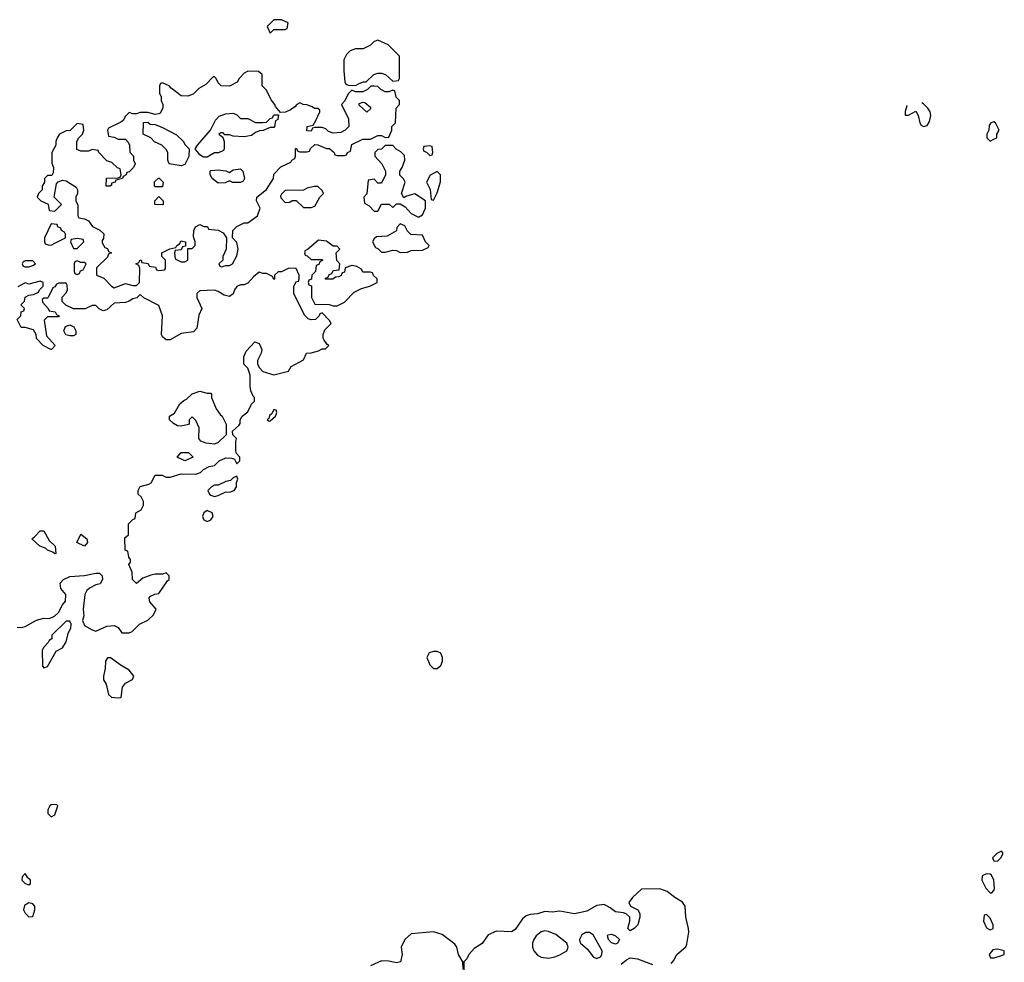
# Model space of a CAD drawing. Header units: inches. Extents: x 2701323 to 2964515, y 494916 to 722124.
# Tile 373 of 656: x 2815220 to 2820526, y 681068 to 686146. Entities that reach past the tile are written whole.
import ezdxf

# ---------------------------------------------------------------- set-up
doc = ezdxf.new("R2010")
doc.units = ezdxf.units.IN
doc.header["$MEASUREMENT"] = 0
doc.layers.add('C8618', color=7, linetype='Continuous')
doc.layers.add('C8628', color=7, linetype='Continuous')

msp = doc.modelspace()

# ---------------------------------------------------------------- linework, layer by layer
at = {"layer": 'C8618', "color": 2}
for points, elevation in [([(2816630, 686146), (2816590, 686146), (2816554, 686110), (2816570, 686074), (2816590, 686094), (2816650, 686094), (2816662, 686098), (2816666, 686130)], 2), ([(2817150, 686035.3), (2817130, 686028), (2817110, 686008), (2817071.1, 685988.9), (2817030, 685988.7), (2817001.4, 685978.6), (2816981.4, 685958.6), (2816966.8, 685930), (2816966, 685870), (2816972, 685812), (2816978, 685798), (2816992.7, 685792.7), (2817030, 685792), (2817050, 685802), (2817072, 685812), (2817088, 685812), (2817129.1, 685850.9), (2817150, 685858), (2817170, 685858), (2817191.6, 685851.6), (2817230, 685814), (2817262, 685818), (2817266, 685830), (2817266, 685950), (2817206, 686010)], 2), ([(2816450, 685868), (2816430, 685858), (2816402, 685830), (2816391.1, 685808.9), (2816350, 685788), (2816306, 685790), (2816290, 685806), (2816278, 685830), (2816270, 685838), (2816262, 685838), (2816223.6, 685796.4), (2816185.4, 685774.6), (2816155.3, 685744.7), (2816125.4, 685734.6), (2816090, 685735.3), (2816036.4, 685776.4), (2816026, 685790), (2815990, 685806), (2815978, 685802), (2815974, 685790), (2815974, 685750), (2815982, 685730), (2815982, 685710), (2815992, 685690), (2815992, 685670), (2815976.9, 685643.1), (2815970, 685638), (2815950, 685635.3), (2815910, 685646), (2815870, 685646), (2815850, 685638), (2815830, 685638), (2815810, 685646), (2815790, 685626), (2815776.9, 685603.1), (2815765.4, 685594.6), (2815698, 685562), (2815694, 685550), (2815698, 685518), (2815730, 685514), (2815750, 685502), (2815790, 685502), (2815805.4, 685485.4), (2815812, 685470), (2815812.7, 685432.7), (2815834, 685410), (2815834, 685390), (2815842, 685370), (2815834, 685350), (2815810, 685326), (2815798, 685322), (2815794, 685310), (2815778, 685302), (2815774, 685290), (2815738, 685282), (2815734, 685270), (2815714, 685266), (2815714, 685254), (2815708.4, 685248.4), (2815686, 685250), (2815687.3, 685292.7), (2815750, 685294), (2815762, 685298), (2815766, 685310), (2815762, 685342), (2815747.3, 685347.3), (2815716.4, 685376.4), (2815690, 685386), (2815646, 685430), (2815642, 685442), (2815610, 685446), (2815590, 685438), (2815550, 685438), (2815527.3, 685447.3), (2815528, 685490), (2815538, 685510), (2815558, 685530), (2815566, 685550), (2815562, 685582), (2815530, 685586), (2815491.6, 685548.4), (2815470, 685548), (2815434, 685530), (2815422, 685510), (2815414, 685490), (2815414, 685470), (2815394, 685430), (2815392.7, 685372.7), (2815402, 685350), (2815399.6, 685320.4), (2815392.7, 685307.3), (2815370, 685306), (2815354, 685290), (2815354, 685270), (2815342, 685250), (2815342, 685230), (2815322, 685210), (2815314, 685190), (2815334, 685170), (2815372.7, 685152.7), (2815378, 685118), (2815410, 685114), (2815446, 685150), (2815406, 685190), (2815418, 685262), (2815427.3, 685272.7), (2815450, 685282), (2815470, 685278), (2815523.6, 685243.6), (2815532, 685230), (2815532, 685210), (2815522, 685190), (2815522, 685170), (2815532.7, 685147.3), (2815534, 685090), (2815538, 685078), (2815570, 685074), (2815590, 685062), (2815611.6, 685031.6), (2815651.6, 685011.6), (2815672.7, 684992.7), (2815672, 684968), (2815663.6, 684956.4), (2815663.6, 684943.6), (2815678, 684918), (2815692.7, 684912.7), (2815698, 684898), (2815714, 684890), (2815698, 684882), (2815692.7, 684867.3), (2815634, 684810), (2815634, 684770), (2815672.7, 684752.7), (2815714, 684710), (2815730, 684702), (2815790, 684724.7), (2815830, 684714), (2815850, 684714), (2815866, 684730), (2815867.3, 684807.3), (2815862, 684822), (2815846, 684830), (2815862, 684838), (2815868.4, 684851.6), (2815874, 684850), (2815878, 684838), (2815912.7, 684832.7), (2815918, 684818), (2815952.7, 684812.7), (2815958, 684798), (2815970, 684794), (2816002, 684798), (2816006, 684810), (2816006, 684850), (2815986, 684870), (2815986, 684890), (2816028.4, 684911.6), (2816062, 684918), (2816066, 684930), (2816082, 684938), (2816090, 684954), (2816114, 684950), (2816114, 684926), (2816098, 684922), (2816090, 684906), (2816058, 684902), (2816054, 684890), (2816058, 684858), (2816090, 684842), (2816110, 684842), (2816126, 684850), (2816126, 684914), (2816150, 684914), (2816166, 684930), (2816166, 684950), (2816156.4, 684976.4), (2816158, 685010), (2816168, 685030), (2816190, 685042), (2816212.7, 685032.7), (2816231.3, 685031.3), (2816238, 685018), (2816290, 685012), (2816316.9, 684996.9), (2816334, 684970), (2816332, 684910), (2816314, 684870), (2816314, 684850), (2816294, 684830), (2816298, 684818), (2816310, 684814), (2816330, 684822), (2816350, 684822), (2816366, 684830), (2816390, 684874), (2816398, 684910), (2816390, 684946), (2816366, 684970), (2816368, 685010), (2816390, 685032), (2816428.9, 685051.1), (2816450, 685051.3), (2816502, 685090), (2816515.3, 685130), (2816495.3, 685170), (2816498, 685190), (2816550, 685232), (2816588, 685290), (2816590, 685314), (2816627.3, 685352.7), (2816682, 685378), (2816686, 685390), (2816702, 685398), (2816706, 685410), (2816706, 685450), (2816710, 685454), (2816718, 685438), (2816730, 685434), (2816770, 685434), (2816782, 685438), (2816787.3, 685452.7), (2816810, 685474), (2816827.3, 685472.7), (2816872.7, 685452.7), (2816890, 685452), (2816914, 685430), (2816918, 685418), (2816930, 685414), (2816970, 685414), (2816982, 685418), (2816986, 685430), (2817002, 685438), (2817010, 685474), (2817070, 685502), (2817110, 685502), (2817150, 685522), (2817170, 685522), (2817190, 685512), (2817210, 685514), (2817226, 685550), (2817226, 685570), (2817246, 685590), (2817248, 685670), (2817266, 685690), (2817266, 685710), (2817248.4, 685728.4), (2817242, 685762), (2817230, 685766), (2817210, 685758), (2817190, 685758), (2817166, 685770), (2817150, 685786), (2817130, 685788), (2817112.7, 685787.3), (2817094, 685770), (2817070, 685758), (2817030, 685758), (2817010, 685766), (2816990, 685746), (2816971.6, 685708.4), (2816954, 685690), (2816991.6, 685611.6), (2816994, 685570), (2816974, 685550), (2816950, 685538), (2816910, 685535.3), (2816884, 685544), (2816870, 685558), (2816850, 685566), (2816810, 685566), (2816798, 685562), (2816790, 685546), (2816767.3, 685547.3), (2816768.9, 685571.1), (2816802, 685578), (2816816.4, 685603.6), (2816838, 685650), (2816838, 685658), (2816827.3, 685667.3), (2816808.4, 685668.4), (2816796.4, 685676.4), (2816767.3, 685687.3), (2816748.4, 685688.4), (2816730, 685698), (2816714, 685690), (2816703.6, 685676.4), (2816679.6, 685660.4), (2816651.6, 685648.4), (2816626, 685646), (2816598, 685678), (2816595.3, 685690), (2816574.6, 685714.6), (2816550, 685766), (2816526, 685790), (2816526, 685850), (2816507.3, 685867.3)], 2), ([(2817090, 685648), (2817050, 685686), (2817050, 685694), (2817070, 685702), (2817079.6, 685699.6), (2817110, 685674), (2817110, 685666)], 2), ([(2816410, 685614), (2816450, 685614), (2816490, 685592), (2816530, 685592), (2816550, 685594), (2816570, 685614), (2816582, 685618), (2816590, 685634), (2816614, 685634), (2816611.6, 685608.4), (2816598, 685602), (2816594, 685570), (2816590, 685566), (2816570, 685566), (2816531.6, 685548.4), (2816512.7, 685547.3), (2816490, 685538), (2816470, 685522), (2816430, 685515.3), (2816370, 685518), (2816350, 685526), (2816326, 685526), (2816316.4, 685536.4), (2816303.6, 685536.4), (2816294, 685530), (2816314, 685514), (2816322, 685490), (2816322, 685450), (2816318, 685442), (2816291.6, 685428.4), (2816270, 685428), (2816230, 685406), (2816210, 685406), (2816190, 685418), (2816166, 685450), (2816178, 685470), (2816248.7, 685550), (2816274.6, 685605.4), (2816294.6, 685625.4), (2816330, 685638), (2816370, 685642), (2816390, 685634)], 2), ([(2816090, 685358), (2816026, 685370), (2816018, 685390), (2816018, 685430), (2816010, 685446), (2815986, 685470), (2815947.3, 685487.3), (2815926, 685510), (2815886, 685530), (2815887.3, 685592.7), (2815910, 685594), (2815923.6, 685583.6), (2815950, 685582), (2815990, 685564.7), (2816065.4, 685525.4), (2816102, 685490), (2816110, 685474), (2816134, 685450), (2816131.6, 685408.4), (2816110, 685366)], 2), ([(2817230, 685468), (2817190, 685468), (2817170, 685448), (2817150, 685446), (2817134, 685430), (2817134, 685410), (2817172, 685370), (2817192, 685330), (2817192, 685310), (2817170, 685266), (2817150, 685266), (2817130, 685286), (2817098, 685282), (2817091.6, 685208.4), (2817074, 685190), (2817078, 685158), (2817103.6, 685143.6), (2817130, 685114), (2817150, 685114), (2817170, 685152), (2817211.6, 685151.6), (2817230, 685134), (2817250, 685154), (2817270, 685154), (2817296.9, 685136.9), (2817330, 685102), (2817370, 685082), (2817390, 685094), (2817398, 685110), (2817406, 685130), (2817406, 685170), (2817350, 685208), (2817304.7, 685195.3), (2817290, 685186), (2817278, 685210), (2817298, 685270), (2817288.4, 685288.4), (2817268.7, 685308.7), (2817268, 685330), (2817282, 685350), (2817295.3, 685390), (2817294, 685414), (2817274.6, 685434.6), (2817248.9, 685448.9)], 2), ([(2817430, 685466), (2817398, 685462), (2817394, 685450), (2817398, 685438), (2817412.7, 685432.7), (2817430, 685414), (2817442, 685418), (2817446, 685430), (2817442, 685462)], 2), ([(2816410, 685268.7), (2816369, 685269), (2816350, 685278), (2816327.3, 685267.3), (2816290, 685266), (2816258, 685290), (2816246, 685310), (2816246, 685330), (2816250, 685334), (2816290, 685338), (2816331.6, 685331.6), (2816350, 685322), (2816370, 685338), (2816410, 685342), (2816422, 685330), (2816432, 685290), (2816423.6, 685276.4)], 2), ([(2817470, 685328), (2817431.6, 685308.4), (2817412, 685270), (2817431.6, 685231.6), (2817438, 685178), (2817450, 685174), (2817470, 685214), (2817488.4, 685271.6), (2817488, 685310)], 2), ([(2815950, 685246), (2815946, 685250), (2815947.3, 685272.7), (2815968.4, 685291.6), (2815971.6, 685291.6), (2815994, 685270), (2815990, 685246)], 2), ([(2816827.3, 685247.3), (2816807.3, 685247.3), (2816770, 685238), (2816750, 685228), (2816650, 685226), (2816630, 685206), (2816625.4, 685194.6), (2816626.4, 685186.4), (2816650, 685162), (2816676.4, 685163.6), (2816688, 685172), (2816710, 685172), (2816750, 685134), (2816790, 685134), (2816810, 685142), (2816838, 685190), (2816858, 685210), (2816850, 685226)], 2), ([(2815990, 685148), (2815948, 685150), (2815948, 685170), (2815970, 685194), (2815994, 685170), (2815994, 685150)], 2), ([(2815390, 685046), (2815354, 684970), (2815354, 684950), (2815358, 684938), (2815372.7, 684932.7), (2815390, 684932), (2815410, 684942), (2815466, 684970), (2815466, 684990), (2815462, 685002), (2815446, 685010), (2815442, 685022), (2815426, 685030), (2815422, 685042)], 2), ([(2817270, 685046), (2817252.7, 685027.3), (2817251.3, 685008.7), (2817199.6, 684980.4), (2817143.6, 684976.4), (2817130, 684966), (2817122, 684950), (2817138, 684918), (2817150, 684914), (2817170, 684894), (2817190, 684894), (2817230, 684904.7), (2817250, 684902), (2817270, 684892), (2817310, 684894), (2817330, 684902), (2817390, 684904.7), (2817422, 684918), (2817426, 684930), (2817406, 684950), (2817390, 684986), (2817328.4, 684988.4), (2817310, 685006), (2817294.6, 685034.6)], 2), ([(2815530, 684968), (2815498, 684962), (2815494, 684950), (2815510, 684914), (2815530, 684914), (2815566, 684950), (2815562, 684962)], 2), ([(2816830, 684958), (2816770, 684906), (2816758, 684902), (2816754, 684890), (2816758, 684878), (2816770, 684874), (2816790, 684854), (2816850, 684854), (2816854, 684850), (2816838, 684842), (2816832.7, 684827.3), (2816818, 684822), (2816814, 684790), (2816794, 684770), (2816792.7, 684747.3), (2816778, 684742), (2816774, 684730), (2816778, 684718), (2816792, 684712), (2816792, 684650), (2816810, 684614), (2816888.4, 684611.6), (2816910, 684604.7), (2816930, 684604.7), (2816970, 684624.7), (2817022.7, 684677.3), (2817062, 684698), (2817106, 684710), (2817146, 684730), (2817146, 684750), (2817127.3, 684767.3), (2817122, 684782), (2817110, 684786), (2817070, 684786), (2817062, 684802), (2817036.4, 684816.4), (2817010, 684822), (2816974, 684810), (2816970, 684786), (2816958, 684782), (2816952.7, 684767.3), (2816939.6, 684760.4), (2816922, 684758), (2816907.3, 684747.3), (2816867.3, 684747.3), (2816867.3, 684752.7), (2816882, 684758), (2816887.3, 684772.7), (2816902, 684778), (2816910, 684794), (2816942, 684798), (2816946, 684830), (2816928.4, 684848.4), (2816926, 684890), (2816946, 684910), (2816930, 684926), (2816910, 684926), (2816872.9, 684952.9)], 2), ([(2815290, 684846), (2815250, 684846), (2815238, 684842), (2815234, 684830), (2815238, 684818), (2815250, 684814), (2815270, 684814), (2815290, 684822), (2815306, 684830)], 2), ([(2815530, 684846), (2815518, 684842), (2815514, 684830), (2815514, 684790), (2815518, 684778), (2815530, 684774), (2815542, 684778), (2815547.3, 684792.7), (2815562, 684798), (2815578, 684830), (2815570, 684838), (2815550, 684838)], 2), ([(2815490, 684442), (2815468.7, 684448.7), (2815458, 684470), (2815467.3, 684492.7), (2815490, 684502), (2815511.1, 684491.1), (2815522, 684470), (2815522, 684450), (2815510, 684442)], 2), ([(2816230, 684134), (2816250, 684134), (2816254, 684130), (2816254, 684110), (2816278, 684050), (2816299.6, 684019.6), (2816312, 684010), (2816332.7, 683967.3), (2816332, 683910), (2816290, 683868.7), (2816270, 683859), (2816224.7, 683864.7), (2816195.3, 683875.3), (2816186, 683890), (2816187.3, 683947.3), (2816170, 683986), (2816150, 684006), (2816134, 683990), (2816134, 683970), (2816130, 683966), (2816090, 683955.3), (2816070, 683958), (2816048, 683970), (2816028, 683990), (2816028, 684010), (2816054.6, 684025.4), (2816083.1, 684076.9), (2816104.7, 684095.3), (2816119, 684101), (2816150, 684131), (2816190, 684144.7)], 2), ([(2816590, 684046), (2816578, 684022), (2816566.4, 684013.6), (2816562, 683998), (2816554, 683990), (2816563.6, 683983.6), (2816570, 683984.7), (2816598, 684010), (2816606, 684030), (2816602, 684042)], 2), ([(2816110, 683768.7), (2816068, 683790), (2816090, 683814), (2816130, 683814), (2816154, 683790)], 2), ([(2816390, 683686), (2816370, 683678), (2816356, 683664), (2816330, 683658), (2816290, 683638), (2816270, 683638), (2816254, 683630), (2816234, 683610), (2816242, 683590), (2816250, 683584.7), (2816270, 683578), (2816290, 683582), (2816330, 683602), (2816350, 683601), (2816375.3, 683610), (2816388.7, 683630), (2816388, 683652), (2816395.3, 683670)], 2), ([(2816230, 683502), (2816212, 683490), (2816204.7, 683470), (2816211.6, 683451.6), (2816230, 683442), (2816250, 683452), (2816262, 683470), (2816258, 683490)], 2), ([(2815410, 683268), (2815398, 683278), (2815370, 683288.7), (2815359, 683299), (2815328, 683310), (2815286, 683350), (2815300.4, 683359.6), (2815330, 683392), (2815350, 683392), (2815379.6, 683339.6), (2815412, 683310), (2815414, 683270)], 2), ([(2815570, 683309.2), (2815528, 683330), (2815550, 683374), (2815582, 683350), (2815584.7, 683330)], 2), ([(2815490, 682906), (2815470, 682906), (2815394, 682830), (2815394, 682810), (2815378, 682802), (2815374, 682790), (2815350, 682766), (2815342, 682750), (2815343.6, 682663.6), (2815350, 682654), (2815370, 682662), (2815416.4, 682743.6), (2815450, 682762), (2815470, 682794), (2815480.4, 682839.6), (2815495.3, 682870), (2815498, 682890)], 2), ([(2817470, 682742.7), (2817450, 682742.7), (2817425.8, 682734.2), (2817414, 682710), (2817430, 682671), (2817450, 682651), (2817470, 682651), (2817490, 682666), (2817499.3, 682690), (2817499.3, 682710), (2817490, 682734)], 2), ([(2815710, 682708), (2815692.7, 682707.3), (2815682, 682690), (2815681, 682650), (2815671.3, 682610), (2815671.3, 682590), (2815686.4, 682566.4), (2815698, 682510), (2815715.3, 682495.3), (2815750, 682492), (2815766, 682494), (2815774, 682550), (2815790, 682571.3), (2815828.4, 682591.6), (2815835.3, 682610), (2815810, 682642), (2815766.3, 682666.3)], 2), ([(2815418, 681918), (2815390, 681915.3), (2815382, 681910), (2815372, 681890), (2815372, 681870), (2815390, 681852), (2815410, 681862), (2815426, 681910)], 2), ([(2815250, 681546), (2815232.7, 681527.3), (2815232, 681510), (2815250, 681492), (2815270, 681484.7), (2815278, 681490), (2815278, 681510), (2815263.1, 681523.1)], 2), ([(2815270, 681388.7), (2815246.4, 681373.6), (2815241, 681350), (2815250, 681332), (2815270, 681312), (2815290, 681314), (2815302, 681350), (2815302, 681370), (2815290, 681382)], 2), ([(2818050, 681237), (2818030, 681232), (2818004, 681210), (2817990.7, 681190), (2817984, 681170), (2817984, 681150), (2817990.8, 681130), (2818010, 681106), (2818030, 681094.8), (2818070, 681090.8), (2818103.2, 681096.8), (2818130, 681107.3), (2818168.7, 681130), (2818175.3, 681150), (2818168.7, 681170), (2818110, 681217.2), (2818070, 681234.5)], 6), ([(2818290, 681228.7), (2818270, 681228.7), (2818250, 681215.3), (2818236, 681190), (2818238, 681178), (2818242, 681170), (2818279.1, 681139.1), (2818310, 681098), (2818330, 681087.3), (2818350, 681098), (2818357.2, 681110), (2818358, 681130), (2818310, 681215.3)], 6), ([(2818430, 681166), (2818410, 681173.2), (2818393.2, 681190), (2818387.3, 681210), (2818390, 681216), (2818410, 681218.8), (2818430.6, 681210.6), (2818452, 681190), (2818442, 681170)], 2)]:
    msp.add_lwpolyline(points, close=True, dxfattribs=dict(at, elevation=elevation))
at = {"layer": 'C8618', "color": 2, "elevation": 2}
for points in [[(2820000, 685682.4), (2819990.9, 685650.9), (2819992, 685632), (2820000, 685631.6)], [(2815206, 682874), (2815232, 682872), (2815250, 682876), (2815310, 682911), (2815350, 682921), (2815380.4, 682919.6), (2815408.4, 682931.6), (2815428.4, 682951.6), (2815450, 682994), (2815467.3, 683012.7), (2815468, 683050), (2815442, 683082), (2815439, 683110), (2815455.3, 683130), (2815490, 683146.8), (2815568.9, 683151.1), (2815630, 683164.7), (2815650, 683164.7), (2815664.7, 683150), (2815666, 683130), (2815653.2, 683106.8), (2815630, 683102), (2815596.9, 683083.1), (2815582, 683070), (2815571.3, 683050), (2815562.8, 682970), (2815565.4, 682934.6), (2815558, 682910), (2815570, 682882), (2815610, 682858), (2815630, 682852), (2815690, 682878), (2815730, 682882), (2815751.1, 682871.1), (2815770, 682842), (2815810, 682842), (2815826, 682850), (2815866, 682890), (2815910, 682911.3), (2815940.2, 682939.8), (2815955.3, 682970), (2815922, 683010), (2815918, 683030), (2815922, 683038), (2815948.4, 683051.6), (2815970, 683054), (2816016.4, 683123.6), (2816026, 683130), (2816026, 683150), (2816010, 683166), (2815990, 683158), (2815950, 683159), (2815926.4, 683153.6), (2815883.6, 683136.4), (2815850, 683108), (2815828, 683130), (2815826, 683170), (2815808, 683210), (2815816.4, 683223.6), (2815818, 683238), (2815808, 683250), (2815802, 683282), (2815788.4, 683288.4), (2815786, 683354), (2815806, 683370), (2815806, 683430), (2815830, 683454), (2815842, 683458), (2815846, 683490), (2815874.6, 683505.4), (2815888, 683530), (2815888, 683550), (2815874.6, 683574.6), (2815858, 683590), (2815858, 683610), (2815869.1, 683630.9), (2815916.4, 683643.6), (2815928.4, 683651.6), (2815950, 683692), (2815988.4, 683691.6), (2816010, 683681), (2816030, 683681), (2816090, 683698.8), (2816170, 683698), (2816193.6, 683706.4), (2816210, 683722), (2816240.4, 683739.6), (2816270, 683744.7), (2816295.3, 683770), (2816330, 683786), (2816363.6, 683783.6), (2816378, 683778), (2816390, 683754), (2816406, 683770), (2816406, 683790), (2816388, 683808), (2816384, 683824), (2816384, 683876), (2816388, 683890), (2816368, 683910), (2816366, 683930), (2816400.4, 683959.6), (2816408, 683970), (2816408, 683990), (2816418, 684010), (2816450, 684034), (2816470, 684074), (2816486, 684090), (2816486, 684110), (2816478, 684118), (2816466, 684146), (2816461.2, 684170), (2816462, 684230), (2816448.9, 684268.9), (2816428.7, 684290), (2816428.7, 684330), (2816440.2, 684359.8), (2816488, 684410), (2816510, 684402), (2816524.7, 684370), (2816522, 684350), (2816502, 684310), (2816502, 684290), (2816512, 684270), (2816531.1, 684251.1), (2816590, 684232), (2816668.4, 684251.6), (2816683.1, 684276.9), (2816750, 684314), (2816766, 684350), (2816790, 684352), (2816830, 684362), (2816850, 684372), (2816867.3, 684372.7), (2816886, 684390), (2816876.4, 684396.4), (2816860.2, 684420.2), (2816855.3, 684430), (2816855.3, 684450), (2816864.7, 684475.3), (2816898, 684510), (2816890, 684526), (2816850, 684566), (2816838, 684562), (2816834, 684550), (2816814, 684530), (2816790, 684528.7), (2816774.6, 684534.6), (2816754.6, 684554.6), (2816698, 684670), (2816698, 684710), (2816710, 684734), (2816722, 684738), (2816726, 684750), (2816726, 684770), (2816710, 684806), (2816670, 684808), (2816630, 684788), (2816612.7, 684787.3), (2816594, 684770), (2816594, 684750), (2816590, 684746), (2816582, 684762), (2816550, 684778), (2816530, 684778), (2816510, 684786), (2816479.6, 684760.4), (2816450, 684726), (2816430, 684718), (2816410, 684718), (2816390, 684708), (2816378, 684690), (2816371.1, 684668.9), (2816350, 684655.3), (2816322, 684662), (2816290, 684682), (2816270, 684688), (2816190, 684686), (2816174, 684670), (2816174, 684650), (2816202, 684590), (2816185.4, 684554.6), (2816175.3, 684484.7), (2816156, 684464), (2816090, 684455.3), (2816030, 684422), (2816010, 684422), (2815990, 684438), (2815984, 684450), (2815988.7, 684550), (2815970, 684606), (2815888.4, 684648.4), (2815870, 684666), (2815851.6, 684648.4), (2815830, 684642), (2815810, 684628.7), (2815790, 684622), (2815730, 684618), (2815690, 684582), (2815670, 684578), (2815648, 684588), (2815630, 684606), (2815610, 684606), (2815572, 684588), (2815510, 684588), (2815468.4, 684608.4), (2815448.4, 684628.4), (2815448.4, 684651.6), (2815470, 684674), (2815478, 684690), (2815476.4, 684716.4), (2815470, 684726), (2815430, 684726), (2815418, 684722), (2815410, 684706), (2815398, 684702), (2815374, 684650), (2815370, 684646), (2815350, 684646), (2815342, 684638), (2815343.6, 684623.6), (2815374, 684590), (2815378, 684578), (2815411.6, 684571.6), (2815418, 684558), (2815432, 684550), (2815430, 684546), (2815370, 684546), (2815352.7, 684527.3), (2815363.6, 684443.6), (2815412, 684390), (2815391.6, 684368.4), (2815388.4, 684368.4), (2815346, 684390), (2815310, 684428), (2815308, 684450), (2815294.6, 684474.6), (2815250, 684488), (2815228.4, 684488.4), (2815206, 684530), (2815226, 684550), (2815227.3, 684572.7), (2815242, 684578), (2815246, 684590), (2815226, 684610), (2815246, 684630), (2815248.7, 684651.3), (2815270, 684662), (2815295.3, 684664.7), (2815322, 684678), (2815326, 684690), (2815346, 684710), (2815346, 684730), (2815330, 684738), (2815270, 684722), (2815250, 684728), (2815210, 684706)], [(2818730, 681062), (2818744, 681076), (2818762, 681110), (2818809.3, 681150.7), (2818815.5, 681164.5), (2818825.1, 681230), (2818824.5, 681250), (2818809.5, 681310), (2818806, 681370), (2818792, 681392), (2818750, 681417.2), (2818710, 681449), (2818690, 681457.2), (2818670, 681464), (2818570, 681462), (2818522.5, 681417.5), (2818502, 681390), (2818512, 681370), (2818551, 681350), (2818561, 681330), (2818561, 681310), (2818550.8, 681269.2), (2818530.9, 681249.1), (2818510, 681238), (2818498, 681250), (2818508.7, 681290), (2818508, 681310), (2818488.9, 681328.9), (2818474.6, 681334.6), (2818430, 681339), (2818402, 681362), (2818370, 681379), (2818330, 681373.2), (2818276.1, 681343.9), (2818210, 681329.2), (2818130, 681344), (2818090, 681337.2), (2818050, 681341.2), (2818010, 681329.3), (2817970, 681325.2), (2817950, 681317.2), (2817930, 681301.2), (2817890, 681245.2), (2817870, 681232.7), (2817790, 681235.1), (2817744.7, 681215.3), (2817711.8, 681168.2), (2817670, 681141.2), (2817641, 681110), (2817630, 681086), (2817614, 681070), (2817614, 681026)], [(2817609.2, 681030.8), (2817608.7, 681070), (2817584, 681110), (2817575.3, 681150), (2817565.6, 681165.6), (2817497.5, 681217.5), (2817450, 681232.7), (2817330, 681221.2), (2817296, 681190), (2817276, 681150), (2817281, 681110), (2817272, 681070), (2817250, 681065.2), (2817210, 681074), (2817170, 681075.3), (2817110.8, 681049.2)], [(2818462, 681058), (2818490, 681081), (2818510, 681091), (2818550, 681086), (2818630, 681056)]]:
    msp.add_lwpolyline(points, dxfattribs=at)
at = {"layer": 'C8628', "color": 2, "elevation": 2}
for points in [[(2820000, 685631.6), (2820010, 685631), (2820050, 685653), (2820061.1, 685630), (2820070.4, 685590.4), (2820078.5, 685578.5), (2820090, 685570.7), (2820110, 685576), (2820122.9, 685597.1), (2820129.6, 685630), (2820125.6, 685650), (2820113.3, 685670), (2820090, 685693.6), (2820081.3, 685698.5)], [(2820000.2, 685683), (2820000, 685682.4)]]:
    msp.add_lwpolyline(points, dxfattribs=at)
for points in [[(2820470, 685595.3), (2820454, 685590), (2820443.6, 685576.4), (2820442, 685550), (2820432, 685530), (2820432, 685510), (2820450, 685492), (2820470, 685502), (2820486, 685510), (2820486, 685530), (2820498, 685550), (2820478, 685590)], [(2820510, 681666), (2820485.4, 681654.6), (2820462, 681630), (2820470, 681614), (2820490, 681612), (2820508, 681630), (2820518, 681650), (2820518, 681658)], [(2820430, 681544), (2820406.4, 681533.6), (2820404.7, 681510), (2820426.4, 681466.4), (2820450, 681442), (2820458, 681442), (2820470, 681454), (2820474, 681466), (2820468.7, 681510), (2820456.5, 681536.5), (2820450, 681542)], [(2820430, 681326), (2820418, 681322), (2820414, 681290), (2820430, 681254), (2820450, 681242), (2820466, 681250), (2820466, 681270), (2820450, 681306)], [(2820490, 681139), (2820464.5, 681135.5), (2820444.7, 681110), (2820452, 681092), (2820471.6, 681091.6), (2820510, 681104.7), (2820526, 681110), (2820526, 681130)]]:
    msp.add_lwpolyline(points, close=True, dxfattribs=at)

doc.saveas('drawing.dxf')
